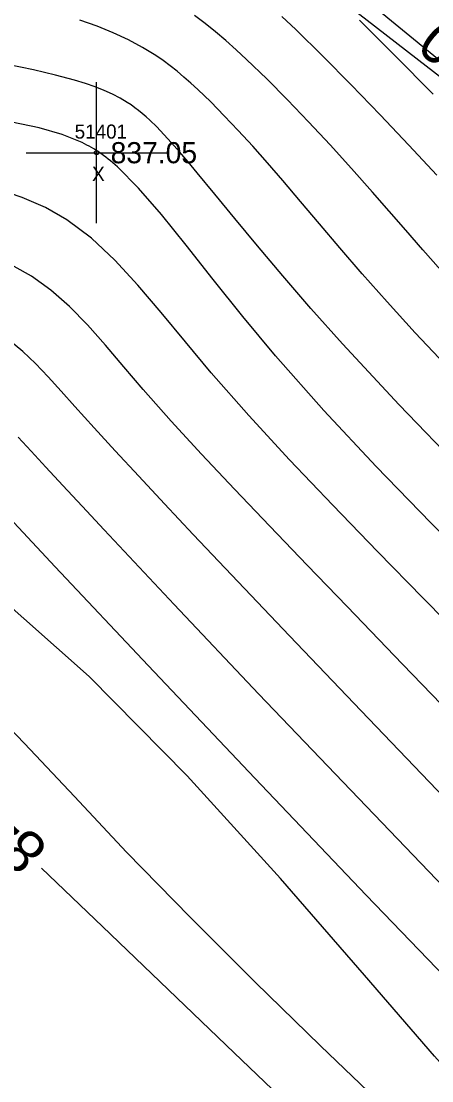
# Model space of a CAD drawing. Extents: x 1378535 to 1380697, y 997729 to 1000024.
# Drawn here: x 1380135 to 1380164.2, y 998393.8 to 998469.1 of the extents above; entities that cross this region are included whole.
import ezdxf

# ---------------------------------------------------------------- set-up
doc = ezdxf.new("R2010")
doc.units = 0
for name, color, linetype in [('RD_DTM_BkLn2', 7, 'Continuous'), ('RD_DTM_Major1', 7, 'Continuous'), ('RD_DTM_Major1_Lbl', 7, 'Continuous'), ('RD_DTM_Minor1', 7, 'Continuous'), ('RD_EX_Misc', 7, 'Continuous'), ('RD_EX_Misc_txCode', 7, 'Continuous'), ('RD_EX_TX_Misc_ELEV', 7, 'Continuous'), ('RD_SMD_Locator', 7, 'Continuous')]:
    doc.layers.add(name, color=color, linetype=linetype)

msp = doc.modelspace()

# ---------------------------------------------------------------- linework, layer by layer
at = {"layer": 'RD_DTM_BkLn2'}
msp.add_lwpolyline([(1380252.918, 998398.067), (1380204.142, 998434.59), (1380151.218, 998475.61), (1380095.777, 998523.128), (1380059.674, 998564.774), (1380017.136, 998611.833), (1379979.819, 998653.892), (1379930.027, 998698.097), (1379888.044, 998739.788), (1379855.325, 998772.813)], dxfattribs=at)
at = {"layer": 'RD_DTM_Major1'}
for points in [[(1380167.254, 998442.426), (1380162.995, 998446.936), (1380161.004, 998449.125), (1380159.23, 998451.131), (1380157.638, 998452.973), (1380156.193, 998454.674), (1380154.858, 998456.254), (1380153.599, 998457.736), (1380152.514, 998458.989), (1380151.461, 998460.178), (1380150.439, 998461.297), (1380149.448, 998462.345), (1380148.488, 998463.318), (1380147.559, 998464.212), (1380147.069, 998464.661), (1380146.583, 998465.089), (1380146.097, 998465.495), (1380145.605, 998465.883), (1380145.102, 998466.253), (1380144.585, 998466.607), (1380143.646, 998467.185), (1380142.643, 998467.723), (1380141.571, 998468.225), (1380140.426, 998468.693), (1380139.202, 998469.13)], [(1380191.325, 998387.302), (1380191.279, 998387.345), (1380189.11, 998389.409), (1380186.944, 998391.516), (1380184.715, 998393.728), (1380182.355, 998396.106), (1380179.798, 998398.711), (1380175.089, 998403.547), (1380169.915, 998408.9), (1380164.523, 998414.506), (1380159.159, 998420.106), (1380154.072, 998425.439), (1380149.508, 998430.243), (1380147.248, 998432.632), (1380145.21, 998434.797), (1380143.373, 998436.761), (1380141.714, 998438.552), (1380140.211, 998440.195), (1380138.842, 998441.715), (1380137.882, 998442.793), (1380136.962, 998443.808), (1380136.059, 998444.751), (1380135.148, 998445.616), (1380134.206, 998446.393)], [(1380191.367, 998355.493), (1380189.714, 998357.294), (1380187.989, 998359.085), (1380186.225, 998360.867), (1380184.359, 998362.734), (1380182.435, 998364.643), (1380180.401, 998366.647), (1380178.205, 998368.798), (1380175.795, 998371.145), (1380173.119, 998373.741), (1380166.548, 998380.086), (1380158.816, 998387.524), (1380150.156, 998395.836), (1380140.798, 998404.804), (1380136.475, 998408.944)]]:
    msp.add_lwpolyline(points, dxfattribs=at)
at = {"layer": 'RD_DTM_Minor1'}
for points in [[(1380165.486, 998465.634), (1380162.348, 998468.211), (1380159.615, 998470.458)], [(1380164.809, 998451.372), (1380163.529, 998452.827), (1380162.314, 998454.222), (1380161.135, 998455.58), (1380159.963, 998456.921), (1380158.464, 998458.609), (1380156.946, 998460.281), (1380155.427, 998461.913), (1380153.923, 998463.482), (1380152.453, 998464.965), (1380151.032, 998466.337), (1380150.29, 998467.025), (1380149.557, 998467.677), (1380148.825, 998468.296), (1380148.084, 998468.886), (1380147.324, 998469.448)], [(1380164.512, 998458.119), (1380162.539, 998460.252), (1380160.505, 998462.41), (1380158.457, 998464.535), (1380156.445, 998466.57), (1380154.515, 998468.455), (1380153.52, 998469.394)], [(1380164.252, 998463.885), (1380161.514, 998466.647), (1380159.044, 998469.116)], [(1380166.284, 998437.227), (1380161.854, 998441.823), (1380157.825, 998446.156), (1380155.594, 998448.657), (1380153.59, 998450.976), (1380151.797, 998453.106), (1380150.2, 998455.041), (1380148.783, 998456.774), (1380147.53, 998458.298), (1380146.882, 998459.073), (1380146.276, 998459.781), (1380145.707, 998460.427), (1380145.168, 998461.014), (1380144.654, 998461.545), (1380144.157, 998462.026), (1380143.894, 998462.265), (1380143.632, 998462.492), (1380143.37, 998462.707), (1380143.104, 998462.911), (1380142.833, 998463.105), (1380142.555, 998463.291), (1380142.051, 998463.593), (1380141.511, 998463.875), (1380140.926, 998464.14), (1380140.289, 998464.392), (1380139.593, 998464.634), (1380138.828, 998464.869), (1380137.478, 998465.231), (1380135.902, 998465.599), (1380134.06, 998465.984)], [(1380167.994, 998429.514), (1380164.093, 998433.443), (1380160.218, 998437.439), (1380156.5, 998441.42), (1380153.069, 998445.304), (1380150.758, 998448.09), (1380148.657, 998450.723), (1380146.741, 998453.153), (1380144.987, 998455.328), (1380143.372, 998457.197), (1380141.871, 998458.707), (1380141.704, 998458.856), (1380141.539, 998458.999), (1380141.375, 998459.137), (1380141.21, 998459.27), (1380141.046, 998459.398), (1380140.881, 998459.521), (1380140.792, 998459.586), (1380140.703, 998459.649), (1380140.613, 998459.711), (1380140.523, 998459.772), (1380140.433, 998459.832), (1380140.342, 998459.891), (1380140.184, 998459.989), (1380140.024, 998460.084), (1380139.861, 998460.177), (1380139.697, 998460.266), (1380139.53, 998460.353), (1380139.36, 998460.437), (1380137.948, 998461.008), (1380136.304, 998461.479), (1380134.386, 998461.888)], [(1380166.803, 998424.805), (1380163.556, 998428.11), (1380160.314, 998431.415), (1380157.134, 998434.692), (1380154.07, 998437.914), (1380151.181, 998441.057), (1380148.521, 998444.093), (1380146.691, 998446.291), (1380144.974, 998448.38), (1380143.324, 998450.325), (1380141.69, 998452.091), (1380140.024, 998453.645), (1380138.278, 998454.951), (1380136.753, 998455.822), (1380135.104, 998456.542), (1380133.292, 998457.148)], [(1380191.687, 998392.975), (1380188.835, 998395.824), (1380185.889, 998398.806), (1380182.817, 998401.945), (1380178.815, 998406.064), (1380174.658, 998410.366), (1380170.43, 998414.755), (1380166.215, 998419.139), (1380162.096, 998423.423), (1380158.157, 998427.513), (1380155.336, 998430.437), (1380152.672, 998433.206), (1380150.17, 998435.828), (1380147.837, 998438.314), (1380145.677, 998440.674), (1380143.697, 998442.916), (1380142.318, 998444.532), (1380141.01, 998446.065), (1380139.735, 998447.496), (1380138.459, 998448.804), (1380137.147, 998449.968), (1380135.762, 998450.967), (1380134.55, 998451.653)], [(1380178.668, 998393.59), (1380176.682, 998395.594), (1380171.284, 998401.113), (1380165.042, 998407.566), (1380158.42, 998414.465), (1380151.882, 998421.32), (1380145.894, 998427.643), (1380140.92, 998432.942), (1380139.358, 998434.624), (1380137.991, 998436.101), (1380136.796, 998437.397), (1380135.746, 998438.534), (1380134.817, 998439.536)], [(1380207.694, 998354.479), (1380205.271, 998358.958), (1380201.826, 998364.019), (1380197.87, 998368.85), (1380193.598, 998373.433), (1380189.208, 998377.749), (1380184.896, 998381.779), (1380180.857, 998385.504), (1380179.651, 998386.631), (1380178.468, 998387.751), (1380177.28, 998388.89), (1380176.063, 998390.073), (1380174.789, 998391.328), (1380173.434, 998392.679), (1380167.002, 998399.234), (1380159.502, 998407.031), (1380151.62, 998415.317), (1380144.042, 998423.335), (1380137.455, 998430.332), (1380132.545, 998435.554)], [(1380203.795, 998352.637), (1380201.645, 998356.4), (1380198.132, 998361.382), (1380194.056, 998366.279), (1380189.701, 998370.951), (1380185.355, 998375.257), (1380181.305, 998379.055), (1380177.837, 998382.203), (1380175.919, 998383.933), (1380175.069, 998384.703), (1380174.27, 998385.432), (1380173.504, 998386.137), (1380172.756, 998386.834), (1380171.592, 998387.94), (1380170.389, 998389.12), (1380169.105, 998390.425), (1380167.699, 998391.907), (1380166.131, 998393.616), (1380164.36, 998395.604), (1380159.388, 998401.348), (1380153.432, 998408.196), (1380146.814, 998415.483), (1380139.86, 998422.544), (1380132.894, 998428.713)], [(1380198.623, 998353.153), (1380196.331, 998356.485), (1380193.678, 998359.769), (1380190.781, 998362.977), (1380187.754, 998366.083), (1380184.714, 998369.058), (1380181.776, 998371.875), (1380179.641, 998373.928), (1380177.58, 998375.917), (1380175.54, 998377.891), (1380173.466, 998379.896), (1380171.305, 998381.979), (1380169.001, 998384.186), (1380165.073, 998387.926), (1380160.793, 998392), (1380156.277, 998396.332), (1380151.647, 998400.842), (1380147.02, 998405.453), (1380142.515, 998410.086), (1380138.811, 998414.022), (1380135.276, 998417.795), (1380131.903, 998421.283)]]:
    msp.add_lwpolyline(points, dxfattribs=at)
at = {"layer": 'RD_EX_Misc'}
for p, q in [((1380140.383, 998454.72), (1380140.383, 998464.72)), ((1380135.383, 998459.72), (1380145.383, 998459.72))]:
    msp.add_line(p, q, dxfattribs=at)
at = {"layer": 'RD_SMD_Locator'}
msp.add_circle((1380140.383, 998459.72), 0.15, dxfattribs=at)

# ---------------------------------------------------------------- texts
at = {"layer": 'RD_DTM_Major1_Lbl'}
for s, rotation, p in [('830', 139.97565, (1380170.026, 998465.069)), ('845', 136.24244, (1380137.078, 998410.444))]:
    msp.add_text(s, height=3, rotation=rotation, dxfattribs=at).set_placement(p)
at = {"layer": 'RD_EX_Misc_txCode'}
for s, p in [('51401', (1380138.832, 998460.72)), ('X', (1380140.068, 998457.72))]:
    msp.add_text(s, height=1, dxfattribs=at).set_placement(p)
at = {"layer": 'RD_EX_TX_Misc_ELEV'}
msp.add_text('837.05', height=1.5, dxfattribs=at).set_placement((1380141.383, 998458.97))

doc.saveas('drawing.dxf')
